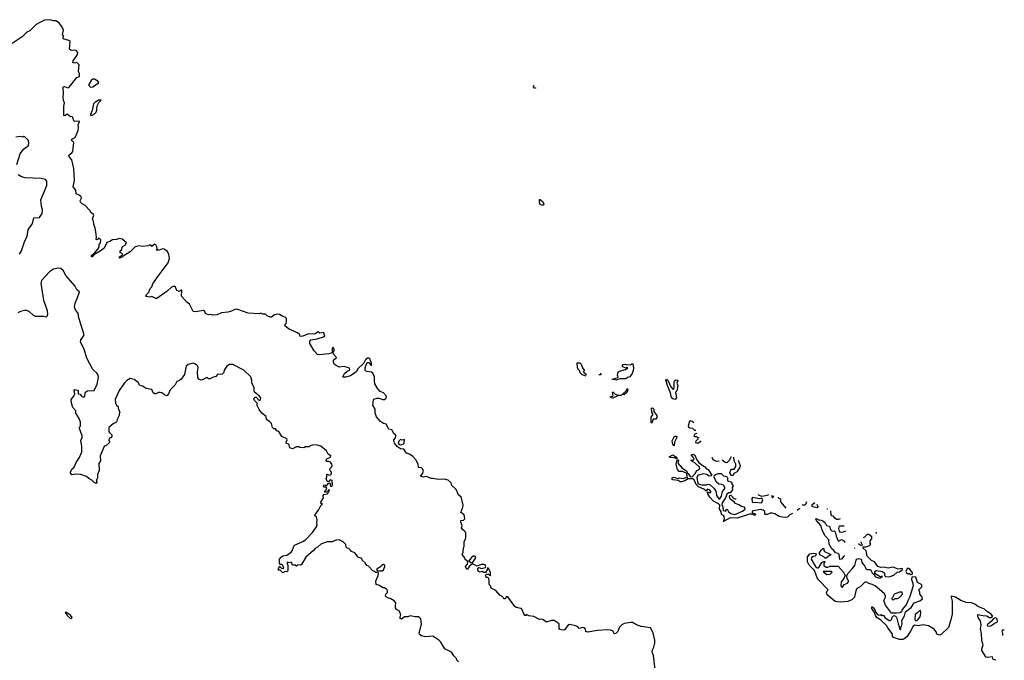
# Model space of a CAD drawing. Extents: x 2029826 to 2248070, y 228728 to 402406.
# Tile 363 of 368: x 2189977 to 2202172, y 335224 to 343156. Entities that reach past the tile are written whole.
import ezdxf

# ---------------------------------------------------------------- set-up
doc = ezdxf.new("R2010")
doc.units = 0

msp = doc.modelspace()

# ---------------------------------------------------------------- linework, layer by layer
at = {"layer": '0CON10XD'}
for points in [[(2197851, 335075), (2197826, 335285), (2197809, 335325), (2197813, 335355), (2197832, 335388), (2197844, 335435), (2197844, 335475), (2197824, 335565), (2197788, 335625), (2197675, 335644), (2197615, 335663), (2197565, 335691), (2197545, 335694), (2197465, 335679), (2197435, 335663), (2197406, 335634), (2197380, 335575), (2197365, 335560), (2197345, 335552), (2197335, 335560), (2197330, 335575), (2197318, 335588), (2197295, 335599), (2197255, 335601), (2197135, 335593), (2197014, 335574), (2196991, 335581), (2196986, 335615), (2196965, 335627), (2196945, 335631), (2196907, 335617), (2196889, 335639), (2196865, 335651), (2196785, 335669), (2196767, 335655), (2196725, 335602), (2196715, 335598), (2196685, 335600), (2196667, 335607), (2196658, 335618), (2196660, 335675), (2196595, 335718), (2196565, 335718), (2196515, 335702), (2196495, 335702), (2196465, 335727), (2196445, 335733), (2196415, 335728), (2196345, 335767), (2196283, 335773), (2196255, 335790), (2196245, 335780), (2196235, 335780), (2196225, 335790), (2196195, 335856), (2196185, 335866), (2196128, 335878), (2196110, 335890), (2196025, 336010), (2196005, 336010), (2195985, 335987), (2195974, 335984), (2195961, 336011), (2195922, 336032), (2195875, 336088), (2195817, 336117), (2195808, 336145), (2195790, 336165), (2195793, 336203), (2195787, 336237), (2195775, 336250), (2195755, 336250), (2195748, 336275), (2195755, 336292), (2195775, 336292), (2195785, 336290), (2195805, 336270), (2195810, 336275), (2195810, 336315), (2195785, 336362), (2195772, 336368), (2195768, 336345), (2195745, 336312), (2195725, 336312), (2195705, 336322), (2195680, 336315), (2195665, 336322), (2195652, 336342), (2195650, 336365), (2195665, 336372), (2195695, 336360), (2195747, 336373), (2195752, 336385), (2195742, 336405), (2195725, 336411), (2195691, 336409), (2195645, 336390), (2195585, 336420), (2195544, 336386), (2195525, 336352), (2195515, 336352), (2195505, 336361), (2195500, 336385), (2195524, 336415), (2195528, 336448), (2195494, 336474), (2195490, 336495), (2195458, 336535), (2195470, 336565), (2195474, 336616), (2195482, 336635), (2195482, 336695), (2195500, 336725), (2195503, 336745), (2195502, 336805), (2195488, 336825), (2195462, 336842), (2195450, 336865), (2195458, 336895), (2195442, 336935), (2195442, 336955), (2195475, 336959), (2195491, 336975), (2195488, 337008), (2195478, 337028), (2195440, 337055), (2195465, 337120), (2195469, 337145), (2195450, 337230), (2195444, 337245), (2195412, 337275), (2195381, 337341), (2195328, 337388), (2195321, 337421), (2195285, 337454), (2195238, 337468), (2195162, 337462), (2195095, 337474), (2195075, 337474), (2195015, 337501), (2194975, 337494), (2194943, 337503), (2194968, 337535), (2194980, 337565), (2194966, 337596), (2194955, 337608), (2194915, 337610), (2194912, 337655), (2194883, 337705), (2194845, 337749), (2194805, 337777), (2194769, 337789), (2194735, 337838), (2194695, 337842), (2194655, 337866), (2194621, 337915), (2194610, 337945), (2194610, 337955), (2194630, 337980), (2194636, 338005), (2194630, 338015), (2194612, 338032), (2194585, 338077), (2194551, 338085), (2194518, 338148), (2194485, 338158), (2194445, 338181), (2194395, 338241), (2194380, 338285), (2194381, 338335), (2194352, 338385), (2194359, 338451), (2194365, 338459), (2194405, 338469), (2194425, 338469), (2194473, 338453), (2194495, 338454), (2194515, 338470), (2194522, 338495), (2194485, 338536), (2194443, 338553), (2194414, 338585), (2194377, 338647), (2194371, 338685), (2194371, 338735), (2194349, 338779), (2194335, 338791), (2194271, 338801), (2194256, 338815), (2194257, 338845), (2194276, 338904), (2194285, 338912), (2194300, 338910), (2194325, 338878), (2194336, 338874), (2194336, 338905), (2194321, 338931), (2194316, 338955), (2194305, 338966), (2194285, 338966), (2194260, 338945), (2194240, 338905), (2194165, 338834), (2194143, 338797), (2194115, 338774), (2194075, 338747), (2194015, 338730), (2193985, 338730), (2193980, 338735), (2194001, 338775), (2194035, 338803), (2194062, 338815), (2194066, 338825), (2194061, 338841), (2193995, 338862), (2193935, 338855), (2193895, 338873), (2193872, 338892), (2193863, 338915), (2193863, 338935), (2193875, 338952), (2193895, 338965), (2193899, 338975), (2193864, 339015), (2193861, 339035), (2193871, 339055), (2193870, 339075), (2193865, 339092), (2193855, 339100), (2193848, 339081), (2193849, 339041), (2193833, 339027), (2193805, 339020), (2193685, 339006), (2193665, 339010), (2193625, 339055), (2193572, 339145), (2193572, 339175), (2193585, 339193), (2193660, 339205), (2193752, 339235), (2193758, 339245), (2193748, 339258), (2193750, 339275), (2193740, 339285), (2193695, 339277), (2193675, 339290), (2193645, 339269), (2193625, 339263), (2193555, 339267), (2193485, 339237), (2193452, 339232), (2193448, 339255), (2193419, 339279), (2193314, 339324), (2193265, 339360), (2193263, 339377), (2193277, 339393), (2193282, 339418), (2193280, 339455), (2193265, 339472), (2193235, 339482), (2193195, 339507), (2193175, 339510), (2193135, 339503), (2193095, 339473), (2193085, 339472), (2193048, 339485), (2193020, 339510), (2192990, 339510), (2192965, 339521), (2192945, 339514), (2192805, 339521), (2192665, 339573), (2192640, 339570), (2192599, 339549), (2192555, 339533), (2192475, 339525), (2192425, 339504), (2192365, 339498), (2192345, 339507), (2192315, 339503), (2192295, 339510), (2192280, 339520), (2192269, 339545), (2192255, 339556), (2192155, 339538), (2192125, 339542), (2192079, 339635), (2192053, 339653), (2191983, 339735), (2191986, 339806), (2191975, 339808), (2191955, 339792), (2191925, 339802), (2191907, 339845), (2191890, 339855), (2191858, 339845), (2191802, 339795), (2191675, 339703), (2191665, 339703), (2191615, 339730), (2191595, 339720), (2191545, 339730), (2191540, 339735), (2191547, 339755), (2191580, 339785), (2191583, 339807), (2191594, 339826), (2191615, 339848), (2191628, 339885), (2191680, 339965), (2191816, 340145), (2191832, 340198), (2191825, 340250), (2191806, 340286), (2191766, 340316), (2191745, 340318), (2191706, 340304), (2191672, 340302), (2191680, 340325), (2191676, 340345), (2191665, 340368), (2191646, 340376), (2191615, 340350), (2191600, 340365), (2191585, 340367), (2191572, 340358), (2191495, 340348), (2191455, 340357), (2191408, 340342), (2191345, 340280), (2191260, 340230), (2191245, 340214), (2191213, 340203), (2191215, 340220), (2191252, 340245), (2191249, 340259), (2191220, 340275), (2191222, 340295), (2191238, 340305), (2191252, 340348), (2191282, 340365), (2191300, 340395), (2191247, 340437), (2191215, 340448), (2191176, 340434), (2191125, 340429), (2191095, 340410), (2191055, 340398), (2191023, 340327), (2190975, 340290), (2190897, 340243), (2190875, 340220), (2190865, 340220), (2190865, 340240), (2190899, 340261), (2190946, 340314), (2190960, 340345), (2190963, 340377), (2190978, 340395), (2190982, 340432), (2190970, 340445), (2190955, 340450), (2190938, 340432), (2190923, 340433), (2190930, 340465), (2190921, 340529), (2190913, 340575), (2190895, 340625), (2190892, 340662), (2190877, 340685), (2190896, 340735), (2190893, 340743), (2190863, 340763), (2190844, 340795), (2190787, 340857), (2190749, 340875), (2190730, 340895), (2190726, 340915), (2190741, 340945), (2190738, 340965), (2190715, 340985), (2190675, 341000), (2190672, 341045), (2190640, 341085), (2190655, 341165), (2190649, 341315), (2190622, 341422), (2190593, 341455), (2190587, 341475), (2190590, 341485), (2190625, 341507), (2190637, 341523), (2190646, 341635), (2190617, 341665), (2190622, 341675), (2190665, 341697), (2190701, 341785), (2190707, 341825), (2190702, 341855), (2190720, 341895), (2190715, 341900), (2190656, 341896), (2190648, 341905), (2190636, 341946), (2190625, 341958), (2190605, 341952), (2190565, 341988), (2190535, 341967), (2190525, 341968), (2190523, 341973), (2190522, 342085), (2190532, 342125), (2190519, 342155), (2190515, 342195), (2190519, 342245), (2190514, 342315), (2190516, 342324), (2190532, 342328), (2190575, 342314), (2190590, 342320), (2190685, 342440), (2190719, 342451), (2190718, 342485), (2190704, 342515), (2190715, 342598), (2190687, 342627), (2190655, 342617), (2190636, 342626), (2190641, 342645), (2190694, 342725), (2190699, 342749), (2190675, 342773), (2190655, 342780), (2190613, 342773), (2190593, 342793), (2190602, 342885), (2190585, 342898), (2190515, 342920), (2190518, 342955), (2190508, 342975), (2190520, 343025), (2190504, 343065), (2190466, 343116), (2190425, 343141), (2190392, 343142), (2190355, 343156), (2190285, 343152), (2190225, 343122), (2190180, 343095), (2190102, 343018), (2190065, 343000), (2190006, 342944), (2189885, 342862)], [(2190855, 342320), (2190885, 342323), (2190915, 342350), (2190958, 342375), (2190945, 342397), (2190905, 342418), (2190885, 342418), (2190862, 342405), (2190832, 342355), (2190833, 342343), (2190855, 342320)], [(2196366, 342312), (2196365, 342310), (2196355, 342310), (2196340, 342325), (2196345, 342340), (2196351, 342340)], [(2190855, 341970), (2190875, 341974), (2190905, 341990), (2190925, 342011), (2190934, 342035), (2190931, 342065), (2190942, 342098), (2190958, 342132), (2190988, 342158), (2190955, 342158), (2190925, 342140), (2190915, 342140), (2190892, 342115), (2190876, 342034), (2190853, 341983), (2190855, 341970)], [(2189940, 341365), (2189983, 341495), (2190025, 341552), (2190082, 341595), (2190092, 341625), (2190085, 341660), (2190045, 341700), (2190028, 341708), (2190015, 341702), (2189985, 341708), (2189928, 341702)], [(2189975, 340253), (2189998, 340295), (2190036, 340405), (2190068, 340475), (2190084, 340556), (2190136, 340634), (2190153, 340705), (2190224, 340706), (2190256, 340755), (2190261, 340805), (2190249, 340845), (2190239, 340925), (2190312, 341105), (2190312, 341155), (2190298, 341178), (2190245, 341192), (2190045, 341200), (2190001, 341211), (2189960, 341235)], [(2196445, 340858), (2196425, 340868), (2196414, 340906), (2196415, 340930), (2196425, 340930), (2196452, 340905), (2196470, 340875), (2196465, 340860), (2196445, 340858)], [(2192913, 338387), (2192922, 338405), (2192885, 338442), (2192878, 338465), (2192895, 338482), (2192905, 338482), (2192945, 338440), (2192958, 338452), (2192962, 338475), (2192945, 338498), (2192886, 338546), (2192881, 338561), (2192883, 338603), (2192854, 338654), (2192853, 338687), (2192840, 338735), (2192755, 338815), (2192615, 338889), (2192575, 338886), (2192542, 338868), (2192511, 338815), (2192504, 338786), (2192483, 338767), (2192428, 338762), (2192405, 338738), (2192364, 338726), (2192335, 338710), (2192315, 338710), (2192302, 338722), (2192285, 338722), (2192256, 338704), (2192225, 338693), (2192194, 338704), (2192183, 338725), (2192179, 338795), (2192189, 338845), (2192185, 338868), (2192155, 338893), (2192125, 338902), (2192065, 338888), (2192040, 338865), (2192018, 338765), (2191977, 338705), (2191955, 338687), (2191923, 338675), (2191901, 338635), (2191841, 338575), (2191819, 338525), (2191802, 338505), (2191795, 338500), (2191768, 338515), (2191738, 338538), (2191715, 338541), (2191695, 338540), (2191665, 338522), (2191653, 338523), (2191632, 338535), (2191615, 338578), (2191545, 338588), (2191498, 338618), (2191465, 338628), (2191443, 338663), (2191395, 338700), (2191345, 338712), (2191305, 338690), (2191275, 338659), (2191209, 338565), (2191160, 338455), (2191165, 338410), (2191178, 338385), (2191198, 338365), (2191198, 338345), (2191216, 338294), (2191208, 338275), (2191208, 338255), (2191183, 338207), (2191178, 338175), (2191135, 338152), (2191080, 338105), (2191080, 338055), (2191120, 338015), (2191120, 337995), (2191105, 337980), (2191095, 337980), (2191080, 337955), (2191080, 337945), (2191090, 337935), (2191088, 337922), (2191045, 337880), (2191035, 337880), (2191025, 337870), (2190973, 337757), (2190972, 337735), (2190980, 337715), (2190977, 337693), (2190958, 337662), (2190960, 337575), (2190942, 337525), (2190940, 337475), (2190930, 337465), (2190930, 337435), (2190937, 337423), (2190925, 337413), (2190900, 337425), (2190870, 337455), (2190834, 337474), (2190805, 337502), (2190736, 337526), (2190665, 337528), (2190625, 337520), (2190607, 337545), (2190607, 337555), (2190625, 337592), (2190652, 337615), (2190678, 337675), (2190716, 337734), (2190748, 337805), (2190748, 337875), (2190734, 337945), (2190749, 337985), (2190749, 338005), (2190718, 338095), (2190718, 338112), (2190730, 338125), (2190730, 338175), (2190715, 338218), (2190672, 338285), (2190672, 338315), (2190636, 338356), (2190618, 338408), (2190616, 338454), (2190647, 338495), (2190660, 338525), (2190651, 338565), (2190662, 338578), (2190695, 338570), (2190702, 338555), (2190700, 338525), (2190725, 338518), (2190744, 338494), (2190766, 338484), (2190785, 338490), (2190788, 338542), (2190795, 338550), (2190818, 338562), (2190900, 338565), (2190938, 338645), (2190954, 338725), (2190950, 338755), (2190938, 338775), (2190885, 338824), (2190808, 338965), (2190774, 339075), (2190730, 339165), (2190735, 339192), (2190750, 339215), (2190776, 339255), (2190708, 339465), (2190701, 339521), (2190673, 339555), (2190657, 339595), (2190664, 339645), (2190691, 339705), (2190716, 339786), (2190683, 339813), (2190659, 339859), (2190550, 339990), (2190515, 340050), (2190485, 340074), (2190455, 340081), (2190395, 340067), (2190345, 340033), (2190248, 339925), (2190240, 339895), (2190264, 339735), (2190274, 339684), (2190316, 339555), (2190320, 339505), (2190315, 339480), (2190306, 339474), (2190275, 339483), (2190212, 339482), (2190175, 339482), (2190145, 339498), (2190098, 339538), (2190065, 339554), (2190035, 339556), (2189986, 339544), (2189955, 339528)], [(2196995, 338744), (2196945, 338758), (2196917, 338785), (2196911, 338811), (2196890, 338835), (2196885, 338852), (2196883, 338907), (2196915, 338907), (2196932, 338892), (2196946, 338845), (2196968, 338815), (2196962, 338792), (2196997, 338765)], [(2197365, 338694), (2197312, 338705), (2197375, 338722), (2197390, 338735), (2197380, 338755), (2197388, 338795), (2197405, 338806), (2197480, 338825), (2197508, 338845), (2197495, 338848), (2197485, 338840), (2197447, 338857), (2197440, 338865), (2197452, 338885), (2197475, 338890), (2197505, 338883), (2197545, 338889), (2197565, 338900), (2197572, 338892), (2197579, 338845), (2197575, 338812), (2197561, 338775), (2197534, 338735), (2197505, 338726), (2197485, 338709), (2197412, 338708), (2197365, 338694)], [(2197172, 338779), (2197175, 338760), (2197151, 338760)], [(2198095, 338454), (2198065, 338463), (2198051, 338475), (2198039, 338535), (2198003, 338613), (2197980, 338695), (2197983, 338707), (2198005, 338693), (2198042, 338612), (2198065, 338580), (2198075, 338580), (2198081, 338595), (2198082, 338658), (2198089, 338685), (2198105, 338697), (2198128, 338695), (2198118, 338655), (2198129, 338625), (2198117, 338563), (2198100, 338545), (2198111, 338475), (2198095, 338454)], [(2197325, 338472), (2197304, 338474), (2197290, 338485), (2197317, 338493), (2197327, 338503), (2197318, 338535), (2197322, 338548), (2197351, 338521), (2197385, 338508), (2197425, 338510), (2197430, 338505), (2197385, 338500), (2197325, 338472)], [(2197465, 338512), (2197440, 338515), (2197490, 338560), (2197505, 338590), (2197508, 338565), (2197494, 338535), (2197465, 338512)], [(2195410, 335205), (2195390, 335225), (2195387, 335247), (2195355, 335280), (2195326, 335326), (2195242, 335365), (2195195, 335448), (2195168, 335475), (2195095, 335522), (2195005, 335517), (2194955, 335526), (2194935, 335539), (2194926, 335556), (2194954, 335675), (2194946, 335736), (2194935, 335752), (2194915, 335762), (2194875, 335761), (2194815, 335777), (2194786, 335764), (2194745, 335762), (2194706, 335734), (2194691, 335741), (2194688, 335765), (2194696, 335784), (2194695, 335800), (2194676, 335836), (2194644, 335854), (2194632, 335875), (2194630, 335905), (2194637, 335937), (2194615, 335960), (2194565, 335990), (2194543, 335993), (2194520, 336005), (2194508, 336018), (2194512, 336045), (2194532, 336065), (2194532, 336085), (2194525, 336100), (2194495, 336120), (2194475, 336120), (2194435, 336150), (2194393, 336163), (2194388, 336205), (2194417, 336273), (2194420, 336305), (2194412, 336312), (2194385, 336312), (2194365, 336330), (2194352, 336332), (2194299, 336389), (2194275, 336400), (2194255, 336430), (2194220, 336465), (2194218, 336478), (2194208, 336488), (2194165, 336500), (2194160, 336515), (2194126, 336556), (2194085, 336570), (2194075, 336590), (2194055, 336610), (2194032, 336612), (2194020, 336625), (2194015, 336660), (2193983, 336693), (2193935, 336718), (2193895, 336711), (2193845, 336691), (2193785, 336691), (2193706, 336664), (2193665, 336626), (2193635, 336610), (2193617, 336583), (2193520, 336500), (2193468, 336412), (2193455, 336404), (2193423, 336407), (2193405, 336392), (2193389, 336401), (2193354, 336404), (2193345, 336440), (2193315, 336432), (2193292, 336438), (2193290, 336415), (2193300, 336405), (2193297, 336333), (2193285, 336320), (2193265, 336322), (2193235, 336308), (2193205, 336342), (2193185, 336340), (2193180, 336345), (2193195, 336390), (2193223, 336363), (2193248, 336365), (2193235, 336400), (2193225, 336410), (2193202, 336412), (2193193, 336423), (2193196, 336475), (2193215, 336503), (2193235, 336520), (2193285, 336528), (2193340, 336565), (2193352, 336578), (2193367, 336625), (2193381, 336649), (2193485, 336695), (2193518, 336715), (2193603, 336805), (2193654, 336875), (2193663, 336905), (2193658, 336925), (2193662, 336965), (2193655, 337000), (2193632, 337015), (2193635, 337030), (2193677, 337085), (2193712, 337148), (2193728, 337155), (2193702, 337175), (2193742, 337235), (2193734, 337254), (2193737, 337265), (2193745, 337277), (2193790, 337285), (2193797, 337303), (2193816, 337325), (2193805, 337340), (2193790, 337310), (2193764, 337304), (2193758, 337315), (2193760, 337325), (2193774, 337336), (2193780, 337355), (2193775, 337370), (2193749, 337369), (2193740, 337375), (2193745, 337392), (2193756, 337396), (2193765, 337388), (2193782, 337388), (2193802, 337418), (2193815, 337420), (2193828, 337408), (2193822, 337398), (2193825, 337380), (2193845, 337381), (2193852, 337395), (2193849, 337449), (2193822, 337458), (2193805, 337440), (2193785, 337440), (2193772, 337475), (2193780, 337495), (2193782, 337528), (2193815, 337518), (2193828, 337522), (2193838, 337535), (2193840, 337555), (2193822, 337572), (2193820, 337595), (2193840, 337615), (2193848, 337635), (2193843, 337655), (2193827, 337677), (2193805, 337687), (2193780, 337685), (2193768, 337695), (2193782, 337718), (2193825, 337740), (2193832, 337755), (2193798, 337775), (2193779, 337819), (2193706, 337876), (2193655, 337892), (2193605, 337890), (2193575, 337880), (2193562, 337868), (2193515, 337867), (2193496, 337854), (2193448, 337858), (2193435, 337867), (2193405, 337866), (2193355, 337844), (2193324, 337854), (2193317, 337865), (2193313, 337895), (2193279, 337915), (2193277, 337925), (2193291, 337955), (2193286, 337965), (2193224, 337994), (2193185, 338057), (2193160, 338065), (2193145, 338090), (2193125, 338092), (2193108, 338105), (2193094, 338155), (2193075, 338176), (2193032, 338205), (2193030, 338245), (2192976, 338286), (2192945, 338328), (2192913, 338387)], [(2197805, 338162), (2197798, 338175), (2197800, 338235), (2197820, 338265), (2197820, 338275), (2197808, 338295), (2197802, 338345), (2197815, 338350), (2197830, 338335), (2197833, 338303), (2197868, 338255), (2197868, 338225), (2197855, 338210), (2197821, 338209), (2197805, 338162)], [(2198350, 338069), (2198338, 338068), (2198316, 338096), (2198275, 338100), (2198265, 338109), (2198261, 338129), (2198275, 338188), (2198285, 338192), (2198307, 338187), (2198325, 338169)], [(2198412, 337940), (2198405, 337930), (2198375, 337910), (2198358, 337915), (2198351, 337925), (2198357, 337943), (2198380, 337965), (2198380, 337975), (2198362, 337992), (2198335, 337990), (2198330, 338005), (2198345, 338030), (2198366, 338037)], [(2194695, 337892), (2194725, 337902), (2194741, 337915), (2194745, 337960), (2194715, 337950), (2194695, 337959), (2194671, 337939), (2194666, 337915), (2194678, 337898), (2194695, 337892)], [(2198085, 337882), (2198065, 337902), (2198058, 337942), (2198078, 337985), (2198092, 337998), (2198105, 338000), (2198118, 337995), (2198117, 337985), (2198087, 337925), (2198085, 337882)], [(2198390, 337987), (2198391, 337985)], [(2198115, 337720), (2198085, 337732), (2198040, 337735), (2198020, 337745), (2198065, 337767), (2198105, 337742), (2198120, 337725), (2198115, 337720)], [(2199550, 337043), (2199516, 337024), (2199485, 336997), (2199465, 336991), (2199425, 336995), (2199385, 337005), (2199329, 337039), (2199295, 337048), (2199273, 337047), (2199235, 337029), (2199215, 337029), (2199207, 337035), (2199206, 337065), (2199184, 337084), (2199155, 337092), (2199060, 337075), (2199051, 337065), (2199051, 337051), (2199086, 337036), (2199091, 337025), (2199085, 337017), (2199044, 337034), (2199015, 337033), (2198865, 336983), (2198775, 336987), (2198695, 336944), (2198690, 336945), (2198700, 336950), (2198707, 336975), (2198703, 337003), (2198695, 337017), (2198668, 337028), (2198666, 337066), (2198644, 337095), (2198647, 337145), (2198631, 337161), (2198572, 337195), (2198525, 337246), (2198501, 337285), (2198495, 337310), (2198525, 337300), (2198537, 337303), (2198537, 337315), (2198525, 337332), (2198495, 337342), (2198488, 337335), (2198488, 337322), (2198475, 337321), (2198452, 337342), (2198383, 337373), (2198355, 337403), (2198329, 337459), (2198310, 337470), (2198257, 337473), (2198217, 337445), (2198173, 337433), (2198158, 337435), (2198132, 337452), (2198068, 337458), (2198060, 337465), (2198060, 337485), (2198085, 337490), (2198125, 337477), (2198147, 337483), (2198195, 337477), (2198227, 337487), (2198250, 337485), (2198238, 337525), (2198240, 337535), (2198233, 337543), (2198185, 337563), (2198145, 337562), (2198124, 337585), (2198107, 337655), (2198114, 337696), (2198125, 337710), (2198137, 337695), (2198130, 337665), (2198183, 337603), (2198235, 337570), (2198248, 337538), (2198255, 337537), (2198268, 337515), (2198285, 337498), (2198311, 337499), (2198344, 337536), (2198362, 337575), (2198387, 337583), (2198402, 337598), (2198397, 337617), (2198341, 337671), (2198294, 337695), (2198292, 337708), (2198315, 337702), (2198330, 337715), (2198318, 337738), (2198292, 337768), (2198315, 337777), (2198338, 337765), (2198360, 337715), (2198385, 337678), (2198417, 337647), (2198458, 337625), (2198484, 337594), (2198505, 337587), (2198548, 337515), (2198542, 337508), (2198516, 337504), (2198485, 337524), (2198445, 337532), (2198384, 337516), (2198372, 337508), (2198364, 337484), (2198377, 337417), (2198394, 337404), (2198425, 337396), (2198485, 337398), (2198504, 337406), (2198528, 337398), (2198575, 337354), (2198596, 337326), (2198604, 337305), (2198606, 337265), (2198635, 337224), (2198645, 337221), (2198671, 337255), (2198680, 337315), (2198714, 337356), (2198695, 337391), (2198675, 337401), (2198635, 337406), (2198603, 337433), (2198577, 337493), (2198583, 337517), (2198593, 337527), (2198632, 337538), (2198665, 337536), (2198695, 337509), (2198735, 337500), (2198742, 337485), (2198745, 337452), (2198755, 337443), (2198786, 337436), (2198798, 337425), (2198792, 337415), (2198812, 337385), (2198803, 337365), (2198806, 337335), (2198775, 337298), (2198755, 337300), (2198735, 337280), (2198719, 337235), (2198677, 337175), (2198673, 337155), (2198686, 337126), (2198690, 337080), (2198717, 337073), (2198737, 337097), (2198748, 337085), (2198750, 337065), (2198784, 337044), (2198835, 337029), (2198931, 337069), (2198963, 337095), (2198955, 337120), (2198925, 337124), (2198885, 337150), (2198842, 337165), (2198828, 337185), (2198782, 337215), (2198768, 337245), (2198774, 337266), (2198785, 337268), (2198805, 337250), (2198810, 337235), (2198834, 337224), (2198850, 337225)], [(2198639, 337694), (2198638, 337692), (2198606, 337684), (2198568, 337705), (2198553, 337737), (2198558, 337737)], [(2198790, 337744), (2198765, 337698), (2198735, 337670), (2198715, 337672), (2198676, 337703)], [(2198877, 337701), (2198901, 337635), (2198896, 337615), (2198865, 337563), (2198855, 337552), (2198822, 337538), (2198815, 337512), (2198792, 337512), (2198772, 337545), (2198785, 337580), (2198795, 337590), (2198825, 337592), (2198846, 337625), (2198847, 337655), (2198826, 337695), (2198824, 337741)], [(2199165, 337174), (2199172, 337178), (2199173, 337197), (2199180, 337205), (2199178, 337218), (2199165, 337230), (2199135, 337222), (2199055, 337240), (2199043, 337227), (2199048, 337188), (2199058, 337178), (2199086, 337184), (2199165, 337174)], [(2199122, 337277), (2199124, 337274), (2199167, 337257), (2199235, 337269), (2199254, 337276)], [(2199288, 337268), (2199295, 337240), (2199305, 337240), (2199318, 337261)], [(2199370, 337244), (2199372, 337235), (2199398, 337225), (2199398, 337185), (2199464, 337109), (2199464, 337108)], [(2199723, 337188), (2199724, 337185), (2199715, 337157), (2199695, 337143), (2199669, 337149)], [(2199634, 337109), (2199634, 337105), (2199626, 337095), (2199608, 337081)], [(2199848, 337159), (2199863, 337125), (2199855, 337112), (2199797, 337125), (2199789, 337145), (2199792, 337155), (2199825, 337177)], [(2199988, 337096), (2199980, 337095), (2199981, 337100)], [(2200141, 336978), (2200115, 336968), (2200095, 336968), (2200073, 336985), (2200058, 337008), (2200035, 337014), (2200026, 337025), (2200025, 337077)], [(2200192, 336517), (2200185, 336514), (2200155, 336477), (2200135, 336474), (2200126, 336536), (2200116, 336546), (2200083, 336555), (2200060, 336585), (2200034, 336604), (2200004, 336664), (2199997, 336717), (2199955, 336764), (2199916, 336835), (2199899, 336895), (2199845, 336954), (2199838, 336975), (2199845, 336982), (2199874, 336964), (2199905, 336960), (2199925, 336950), (2199952, 336925), (2199970, 336895), (2200008, 336885), (2200020, 336845), (2200035, 336827), (2200045, 336822), (2200065, 336827), (2200077, 336817), (2200090, 336760), (2200113, 336703), (2200125, 336704), (2200155, 336722), (2200183, 336703), (2200195, 336685)], [(2200204, 336824), (2200175, 336812), (2200145, 336807), (2200132, 336822), (2200124, 336855), (2200132, 336888), (2200189, 336889)], [(2202067, 335226), (2202032, 335235), (2202027, 335267), (2201965, 335258), (2201945, 335267), (2201895, 335345), (2201894, 335365), (2201911, 335415), (2201895, 335468), (2201888, 335555), (2201876, 335614), (2201886, 335665), (2201876, 335715), (2201854, 335745), (2201844, 335765), (2201845, 335790), (2201905, 335778), (2201955, 335776), (2201986, 335756), (2202004, 335754), (2202024, 335766), (2202024, 335775), (2202009, 335795), (2201963, 335823), (2201925, 335856), (2201845, 335889), (2201808, 335918), (2201765, 335937), (2201701, 335941), (2201635, 335966), (2201566, 336006), (2201515, 336020), (2201512, 336008), (2201526, 335955), (2201528, 335865), (2201526, 335794), (2201511, 335725), (2201479, 335631), (2201390, 335545), (2201366, 335536), (2201335, 335550), (2201329, 335575), (2201302, 335612), (2201232, 335652), (2201168, 335662), (2201105, 335652), (2201065, 335659), (2201042, 335648), (2201012, 335585), (2200969, 335521), (2200931, 335489), (2200915, 335481), (2200875, 335480), (2200798, 335505), (2200787, 335525), (2200789, 335545), (2200784, 335555), (2200729, 335625), (2200714, 335655), (2200648, 335718), (2200595, 335754), (2200575, 335780), (2200564, 335815), (2200533, 335865), (2200530, 335885), (2200540, 335885), (2200552, 335875), (2200573, 335843), (2200582, 335815), (2200605, 335787), (2200637, 335783), (2200645, 335790), (2200655, 335780), (2200685, 335780), (2200692, 335755), (2200745, 335718), (2200762, 335718), (2200775, 335730), (2200783, 335757), (2200802, 335778), (2200825, 335770), (2200837, 335757), (2200857, 335675), (2200870, 335645), (2200872, 335615), (2200885, 335600), (2200890, 335605), (2200888, 335635), (2200897, 335645), (2200906, 335674), (2200904, 335716), (2200937, 335775), (2200950, 335825), (2201020, 335880), (2201055, 335938), (2201125, 335962), (2201158, 335985), (2201150, 336015), (2201127, 336045), (2201124, 336065), (2201114, 336096), (2201152, 336135), (2201152, 336155), (2201138, 336168), (2201097, 336187), (2201075, 336252), (2201055, 336259), (2201028, 336252), (2201022, 336225), (2201039, 336175), (2201041, 336145), (2200999, 336001), (2200975, 335962), (2200958, 335912), (2200907, 335855), (2200900, 335825), (2200877, 335813), (2200835, 335808), (2200775, 335810), (2200699, 335909), (2200681, 335965), (2200700, 336005), (2200701, 336021), (2200685, 336050), (2200573, 336145), (2200535, 336164), (2200495, 336174), (2200465, 336193), (2200445, 336190), (2200387, 336135), (2200346, 336114), (2200331, 336085), (2200315, 336008), (2200285, 335975), (2200235, 335954), (2200145, 335945), (2200075, 335954), (2199978, 336035), (2199970, 336065), (2199977, 336083), (2199990, 336095), (2199875, 336215), (2199854, 336245), (2199820, 336335), (2199755, 336404), (2199735, 336444), (2199733, 336505), (2199765, 336542), (2199805, 336549), (2199832, 336545), (2199840, 336535), (2199835, 336520), (2199827, 336513), (2199794, 336506), (2199783, 336495), (2199779, 336475), (2199833, 336385), (2199855, 336370), (2199865, 336368), (2199876, 336374), (2199910, 336435), (2199945, 336450), (2199948, 336435), (2199938, 336422), (2199938, 336398), (2199965, 336378), (2199985, 336378), (2200015, 336392), (2200115, 336392), (2200180, 336315), (2200200, 336275), (2200184, 336236), (2200150, 336195), (2200148, 336145), (2200158, 336128), (2200169, 336131), (2200187, 336163), (2200231, 336179), (2200242, 336195), (2200242, 336212), (2200230, 336225), (2200227, 336247), (2200220, 336255), (2200220, 336275), (2200238, 336305), (2200286, 336355), (2200320, 336400), (2200336, 336465), (2200345, 336476), (2200365, 336484), (2200400, 336475), (2200407, 336435), (2200439, 336395), (2200455, 336360), (2200475, 336350), (2200515, 336348), (2200537, 336307), (2200558, 336288), (2200575, 336258), (2200625, 336242), (2200658, 336252), (2200660, 336265), (2200635, 336260), (2200570, 336300), (2200568, 336325), (2200584, 336336), (2200665, 336324), (2200687, 336305), (2200692, 336295), (2200690, 336275), (2200702, 336262), (2200745, 336257), (2200805, 336280), (2200845, 336314), (2200875, 336320), (2200906, 336345), (2200910, 336355), (2200905, 336360), (2200856, 336354), (2200795, 336376), (2200735, 336365), (2200677, 336377), (2200643, 336373), (2200605, 336387), (2200564, 336444), (2200525, 336460), (2200473, 336514), (2200461, 336581), (2200424, 336614), (2200425, 336630), (2200455, 336630), (2200495, 336643), (2200517, 336663), (2200510, 336675), (2200510, 336705), (2200532, 336728), (2200530, 336755), (2200495, 336782), (2200475, 336781), (2200442, 336748), (2200422, 336741)], [(2200390, 336694), (2200413, 336655), (2200408, 336642), (2200385, 336651), (2200366, 336667)], [(2200580, 336811), (2200580, 336805), (2200591, 336799)], [(2199955, 336488), (2199936, 336506), (2199896, 336526), (2199878, 336545), (2199905, 336590), (2199925, 336610), (2199935, 336610), (2199937, 336585), (2199945, 336570), (2200022, 336535), (2200020, 336525), (2200005, 336522), (2199965, 336490), (2199955, 336488)], [(2200319, 336614), (2200313, 336608)], [(2195585, 336430), (2195626, 336494), (2195623, 336505), (2195612, 336512), (2195595, 336514), (2195571, 336499), (2195540, 336455), (2195565, 336434), (2195585, 336430)], [(2194415, 336332), (2194465, 336334), (2194481, 336345), (2194499, 336385), (2194498, 336398), (2194485, 336409), (2194465, 336408), (2194458, 336392), (2194404, 336356), (2194398, 336345), (2194415, 336332)], [(2201015, 336287), (2201035, 336293), (2201035, 336308), (2201005, 336347), (2200985, 336363), (2200970, 336360), (2200954, 336325), (2200965, 336300), (2200995, 336300), (2201015, 336287)], [(2199975, 336288), (2200015, 336292), (2200040, 336315), (2200030, 336325), (2199930, 336325), (2199975, 336288)], [(2200795, 335970), (2200815, 335990), (2200849, 335991), (2200878, 336005), (2200910, 336045), (2200908, 336068), (2200875, 336067), (2200808, 336045), (2200788, 336002), (2200780, 335995), (2200780, 335985), (2200795, 335970)], [(2201075, 335712), (2201095, 335720), (2201128, 335762), (2201140, 335815), (2201135, 335840), (2201125, 335840), (2201102, 335815), (2201068, 335792), (2201063, 335725), (2201075, 335712)], [(2190615, 335742), (2190627, 335755), (2190608, 335785), (2190555, 335818), (2190540, 335815), (2190570, 335775), (2190605, 335742), (2190615, 335742)], [(2201985, 335647), (2202005, 335652), (2202045, 335682), (2202088, 335702), (2202082, 335732), (2202065, 335750), (2202039, 335741), (2202015, 335709), (2201962, 335668), (2201958, 335655), (2201965, 335650), (2201985, 335647)], [(2202172, 335596), (2202154, 335596), (2202142, 335588), (2202150, 335555), (2202150, 335532)]]:
    msp.add_lwpolyline(points, dxfattribs=at)

doc.saveas('drawing.dxf')
